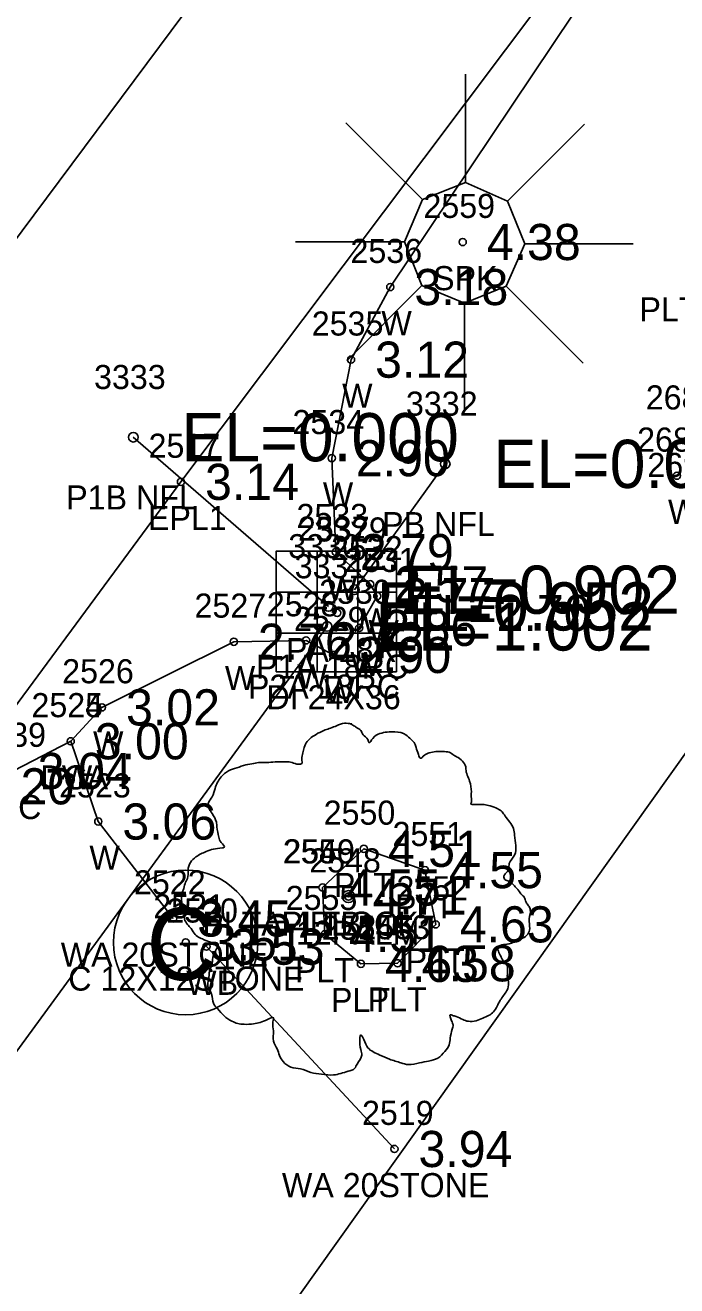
# Model space of a CAD drawing. Extents: x 2608598 to 2610682, y 641451 to 643526.
# Drawn here: x 2610061 to 2610088, y 642038.3 to 642090.7 of the extents above; entities that cross this region are included whole.
import ezdxf

# ---------------------------------------------------------------- set-up
doc = ezdxf.new("R2010")
doc.units = 0
for name, color, linetype in [('RD_EX_Bldg', 7, 'Continuous'), ('RD_EX_BldgApp', 7, 'Continuous'), ('RD_EX_BldgApp_txCode', 7, 'Continuous'), ('RD_EX_Conc', 7, 'Continuous'), ('RD_EX_Conc_txCode', 7, 'Continuous'), ('RD_EX_DR_Inlet', 7, 'Continuous'), ('RD_EX_DR_Inlet_txCode', 7, 'Continuous'), ('RD_EX_DR_Pipe', 7, 'Continuous'), ('RD_EX_DR_Pipe_txCode', 7, 'Continuous'), ('RD_EX_Misc_txCode', 7, 'Continuous'), ('RD_EX_Road', 7, 'Continuous'), ('RD_EX_Road_txCode', 7, 'Continuous'), ('RD_EX_TX_BldgApp_ELEV', 7, 'Continuous'), ('RD_EX_TX_Conc_ELEV', 7, 'Continuous'), ('RD_EX_TX_DR_Inlet_ELEV', 7, 'Continuous'), ('RD_EX_TX_Misc_ELEV', 7, 'Continuous'), ('RD_EX_TX_Road_ELEV', 7, 'Continuous'), ('RD_EX_TX_VEG_ELEV', 7, 'Continuous'), ('RD_EX_VEG', 7, 'Continuous'), ('RD_EX_VEG_txCode', 7, 'Continuous'), ('RD_HC_Cl', 7, 'Continuous'), ('RD_SMD_Locator', 7, 'Continuous'), ('RD_TX_Pipe_ElevEX', 7, 'Continuous')]:
    doc.layers.add(name, color=color, linetype=linetype)

msp = doc.modelspace()

# ---------------------------------------------------------------- linework, layer by layer
at = {"layer": 'RD_EX_Bldg'}
msp.add_lwpolyline([(2610053.59, 642011.651), (2610094.327, 642068.736), (2610111.856, 642055.619), (2610105.498, 642045.99), (2610112.03, 642040.97), (2610078.047, 641993.35), (2610053.59, 642011.651)], dxfattribs=at)
at = {"layer": 'RD_EX_BldgApp'}
for p, q in [((2610079.264, 642084.133), (2610079.264, 642088.642)), ((2610077.476, 642083.435), (2610074.293, 642086.618)), ((2610081.014, 642083.364), (2610084.21, 642086.56)), ((2610076.733, 642081.671), (2610072.211, 642081.671)), ((2610081.738, 642081.589), (2610086.235, 642081.589)), ((2610077.452, 642079.859), (2610074.334, 642076.742)), ((2610080.96, 642079.835), (2610084.152, 642076.643)), ((2610079.223, 642079.128), (2610079.223, 642074.717)), ((2610076.314, 642044.02), (2610068.504, 642052.419))]:
    msp.add_line(p, q, dxfattribs=at)
for points in [[(2610067.124, 642053.588), (2610064.012, 642057.613), (2610062.865, 642060.944), (2610064.164, 642062.352), (2610069.64, 642065.076), (2610072.645, 642065.133), (2610073.768, 642064.527), (2610074.853, 642065.651), (2610075.602, 642066.973), (2610075.309, 642067.463), (2610073.875, 642068.798), (2610073.711, 642072.696), (2610074.512, 642076.786), (2610076.143, 642079.8), (2610087.117, 642096.172)], [(2610073.33, 642054.874), (2610075.043, 642056.481), (2610077.582, 642055.596), (2610078.029, 642053.345), (2610076.448, 642051.728), (2610074.924, 642051.705), (2610073.427, 642052.942), (2610073.33, 642054.874)]]:
    msp.add_lwpolyline(points, dxfattribs=at)
msp.add_lwpolyline([(2610077.476, 642083.435), (2610079.264, 642084.133), (2610081.014, 642083.364), (2610081.738, 642081.589), (2610080.96, 642079.835), (2610079.223, 642079.128), (2610077.452, 642079.859), (2610076.733, 642081.671)], close=True, dxfattribs=at)
msp.add_circle((2610067.642, 642052.594), 3, dxfattribs=at)
at = {"layer": 'RD_EX_Conc'}
msp.add_lwpolyline([(2610062.865, 642060.944), (2610060.494, 642059.714), (2610051.415, 642046.652), (2610037.455, 642028.596), (2610032.589, 642022.148), (2610033.33, 642021.486)], dxfattribs=at)
at = {"layer": 'RD_EX_DR_Inlet'}
for p, q in [((2610073.098, 642068.831), (2610073.098, 642063.831)), ((2610074.798, 642068.831), (2610074.798, 642063.831)), ((2610071.398, 642067.131), (2610076.398, 642067.131)), ((2610071.398, 642065.431), (2610076.398, 642065.431))]:
    msp.add_line(p, q, dxfattribs=at)
msp.add_lwpolyline([(2610071.398, 642063.831), (2610071.398, 642068.831), (2610076.398, 642068.831), (2610076.398, 642063.831)], close=True, dxfattribs=at)
at = {"layer": 'RD_EX_DR_Pipe'}
for p, q in [((2610073.575, 642066.542), (2610065.465, 642073.566)), ((2610074.653, 642067.236), (2610078.424, 642072.459)), ((2610073.519, 642065.711), (2609997.656, 641962.025))]:
    msp.add_line(p, q, dxfattribs=at)
at = {"layer": 'RD_EX_Road'}
msp.add_lwpolyline([(2610116.512, 642103.007), (2610109.419, 642106.335), (2610102.937, 642107.104), (2610095.974, 642105.732), (2610091.028, 642103.088), (2610067.446, 642071.713), (2610058.11, 642059.075), (2610043.044, 642039.371), (2610035.942, 642029.795), (2610030.832, 642022.851), (2609999.348, 641980.077), (2609984.87, 641960.622)], dxfattribs=at)
at = {"layer": 'RD_EX_VEG'}
for centre, radius in [((2610074.406, 642054.498), 0.25), ((2610074.394, 642054.479), 0.0001)]:
    msp.add_circle(centre, radius, dxfattribs=at)
for points in [[(2610074.538, 642061.665), (2610074.238, 642061.69), (2610073.914, 642061.59), (2610073.664, 642061.49), (2610073.439, 642061.415), (2610073.214, 642061.315), (2610072.914, 642061.14), (2610072.689, 642060.94), (2610072.564, 642060.69), (2610072.514, 642060.465), (2610072.464, 642060.191), (2610072.464, 642060.016), (2610072.339, 642059.991), (2610072.189, 642060.016), (2610071.939, 642060.091), (2610071.69, 642060.091), (2610071.44, 642060.091), (2610071.09, 642060.066), (2610070.74, 642060.066), (2610070.465, 642060.016), (2610070.14, 642059.966), (2610069.765, 642059.841), (2610069.416, 642059.716), (2610069.116, 642059.466), (2610068.866, 642058.991), (2610068.741, 642058.641), (2610068.591, 642058.391), (2610068.741, 642057.942), (2610068.916, 642057.592), (2610068.941, 642057.392), (2610069.016, 642056.967), (2610069.116, 642056.742), (2610069.241, 642056.542), (2610069.166, 642056.517), (2610068.791, 642056.467), (2610068.491, 642056.367), (2610068.066, 642056.142), (2610067.841, 642055.917), (2610067.741, 642055.593), (2610067.716, 642055.243), (2610067.616, 642055.043), (2610067.541, 642054.768), (2610067.516, 642054.693), (2610067.466, 642054.368), (2610067.566, 642053.918), (2610067.591, 642053.568), (2610067.716, 642053.344), (2610067.866, 642053.169), (2610068.041, 642052.919), (2610068.441, 642052.694), (2610068.766, 642052.594), (2610068.966, 642052.569), (2610068.791, 642052.069), (2610068.741, 642051.719), (2610068.616, 642051.319), (2610068.616, 642051.245), (2610068.566, 642050.77), (2610068.716, 642050.445), (2610068.791, 642050.07), (2610068.966, 642049.845), (2610069.241, 642049.545), (2610069.565, 642049.32), (2610070.065, 642049.195), (2610070.465, 642049.22), (2610071.04, 642049.395), (2610071.29, 642049.47), (2610071.265, 642049.295), (2610071.29, 642048.92), (2610071.29, 642048.496), (2610071.44, 642048.171), (2610071.54, 642047.896), (2610071.69, 642047.646), (2610072.014, 642047.421), (2610072.414, 642047.346), (2610072.839, 642047.196), (2610073.289, 642047.121), (2610073.789, 642047.096), (2610074.388, 642047.246), (2610074.663, 642047.371), (2610074.763, 642047.546), (2610074.963, 642047.921), (2610074.913, 642048.146), (2610074.938, 642048.746), (2610075.038, 642048.571), (2610075.213, 642048.221), (2610075.713, 642047.921), (2610076.113, 642047.746), (2610076.587, 642047.596), (2610076.887, 642047.521), (2610077.362, 642047.596), (2610077.737, 642047.671), (2610078.112, 642047.796), (2610078.412, 642048.071), (2610078.587, 642048.346), (2610078.637, 642048.621), (2610078.711, 642048.995), (2610078.761, 642049.17)], [(2610078.761, 642049.17), (2610078.687, 642049.345), (2610078.637, 642049.595), (2610078.711, 642049.57), (2610078.886, 642049.52), (2610079.161, 642049.395), (2610079.386, 642049.32), (2610079.711, 642049.345), (2610079.986, 642049.445), (2610080.436, 642049.72), (2610080.711, 642050.195), (2610080.985, 642050.595), (2610081.06, 642050.92), (2610081.01, 642051.145), (2610080.985, 642051.644), (2610080.786, 642051.894), (2610080.736, 642052.019), (2610080.636, 642052.419), (2610080.711, 642052.469), (2610080.985, 642052.519), (2610081.36, 642052.644), (2610081.635, 642052.769), (2610081.86, 642052.944), (2610081.935, 642053.169), (2610081.91, 642053.568), (2610081.96, 642053.968), (2610081.885, 642054.118), (2610081.785, 642054.268), (2610081.71, 642054.468), (2610081.56, 642054.618), (2610081.46, 642054.768), (2610081.36, 642054.868), (2610081.235, 642055.018), (2610081.06, 642055.143), (2610080.911, 642055.193), (2610080.861, 642055.343), (2610081.01, 642055.543), (2610081.06, 642055.643), (2610081.085, 642055.867), (2610081.31, 642056.217), (2610081.36, 642056.617), (2610081.31, 642057.042), (2610081.26, 642057.317), (2610081.11, 642057.592), (2610080.911, 642057.842), (2610080.786, 642058.017), (2610080.611, 642058.141), (2610080.286, 642058.266), (2610080.036, 642058.316), (2610079.686, 642058.316), (2610079.486, 642058.366), (2610079.511, 642058.416), (2610079.511, 642058.566), (2610079.511, 642058.841), (2610079.436, 642059.291), (2610079.286, 642059.791), (2610079.286, 642059.816), (2610079.186, 642060.066), (2610078.961, 642060.266), (2610078.786, 642060.365), (2610078.587, 642060.49), (2610078.337, 642060.515), (2610078.037, 642060.515), (2610077.762, 642060.465), (2610077.562, 642060.365), (2610077.387, 642060.241), (2610077.312, 642060.39), (2610077.212, 642060.69), (2610077.162, 642060.84), (2610077.012, 642061.015), (2610076.787, 642061.215), (2610076.337, 642061.34), (2610075.713, 642061.265), (2610075.413, 642061.065), (2610075.263, 642060.89), (2610075.213, 642061.015), (2610075.013, 642061.215), (2610074.913, 642061.39), (2610074.738, 642061.515), (2610074.588, 642061.615), (2610074.488, 642061.665)]]:
    msp.add_spline(points, degree=3, dxfattribs=at)
at = {"layer": 'RD_HC_Cl'}
msp.add_line((2610099.475, 642133.968), (2609975.324, 641967.39), dxfattribs=at)
at = {"layer": 'RD_SMD_Locator'}
for centre, radius in [((2610079.15, 642081.669), 0.15), ((2610076.143, 642079.8), 0.15), ((2610074.512, 642076.786), 0.15), ((2610065.465, 642073.566), 0.2), ((2610073.711, 642072.696), 0.15), ((2610078.424, 642072.459), 0.2), ((2610067.446, 642071.713), 0.15), ((2610088.053, 642071.968), 0.15), ((2610073.875, 642068.798), 0.15), ((2610075.309, 642067.463), 0.15), ((2610074.653, 642067.236), 0.2), ((2610075.602, 642066.973), 0.15), ((2610073.575, 642066.542), 0.2), ((2610073.936, 642066.273), 0.15), ((2610073.519, 642065.711), 0.2), ((2610074.853, 642065.651), 0.15), ((2610069.64, 642065.076), 0.15), ((2610072.645, 642065.133), 0.15), ((2610073.768, 642064.527), 0.15), ((2610064.164, 642062.352), 0.15), ((2610062.865, 642060.944), 0.15), ((2610062.865, 642060.944), 0.15), ((2610064.012, 642057.613), 0.15), ((2610075.043, 642056.481), 0.15), ((2610077.582, 642055.596), 0.15), ((2610073.33, 642054.874), 0.15), ((2610073.33, 642054.874), 0.15), ((2610074.406, 642054.498), 0.15), ((2610067.124, 642053.588), 0.15), ((2610078.029, 642053.345), 0.15), ((2610073.427, 642052.942), 0.15), ((2610067.642, 642052.594), 0.15), ((2610068.504, 642052.419), 0.15), ((2610074.924, 642051.705), 0.15), ((2610076.448, 642051.728), 0.15), ((2610076.314, 642044.02), 0.15)]:
    msp.add_circle(centre, radius, dxfattribs=at)

# ---------------------------------------------------------------- texts
at = {"layer": 'RD_EX_BldgApp'}
msp.add_text('C', height=3, dxfattribs=at).set_placement((2610066.012, 642051.032))
at = {"layer": 'RD_EX_BldgApp_txCode'}
for s, p in [('2559', (2610077.52, 642082.669)), ('SPK', (2610077.921, 642079.669)), ('PLTA 3BLOCK', (2610086.496, 642078.37)), ('2550', (2610073.374, 642057.481)), ('2551', (2610076.235, 642056.596)), ('2556', (2610071.676, 642055.874)), ('2549', (2610071.7, 642055.874)), ('PLT', (2610073.799, 642054.481)), ('2555', (2610071.797, 642053.942)), ('2552', (2610076.399, 642054.345)), ('2521', (2610066.296, 642053.594)), ('PLT', (2610076.338, 642053.596)), ('PLTA 4BLOCK', (2610068.33, 642052.874)), ('PLTB', (2610071.613, 642052.874)), ('2554', (2610073.294, 642052.705)), ('2553', (2610074.818, 642052.728)), ('PLT', (2610076.785, 642051.345)), ('PLT', (2610072.183, 642050.942)), ('C 12X12STONE', (2610062.764, 642050.594)), ('PLT', (2610075.204, 642049.728)), ('PLT', (2610073.68, 642049.705))]:
    msp.add_text(s, height=1, dxfattribs=at).set_placement(p)
at = {"layer": 'RD_EX_Conc_txCode'}
for s, p in [('2525', (2610061.235, 642061.944)), ('2539', (2610058.864, 642060.714)), ('DCA', (2610061.598, 642058.944)), ('DC', (2610059.715, 642057.714))]:
    msp.add_text(s, height=1, dxfattribs=at).set_placement(p)
at = {"layer": 'RD_EX_DR_Inlet_txCode'}
for s, p in [('2537', (2610072.306, 642069.273)), ('DI 24X36', (2610070.999, 642062.273))]:
    msp.add_text(s, height=1, dxfattribs=at).set_placement(p)
at = {"layer": 'RD_EX_DR_Pipe_txCode'}
for s, p in [('3333', (2610063.835, 642075.566)), ('3332', (2610076.794, 642074.459)), ('P1B NFL', (2610062.677, 642070.566)), ('3329', (2610073.023, 642069.236)), ('PB NFL', (2610075.802, 642069.459)), ('3330', (2610071.906, 642068.542)), ('3331', (2610072.172, 642067.711)), ('PA 18RC', (2610071.81, 642064.236)), ('P1A 18RC', (2610070.567, 642063.542)), ('P2A 18RC', (2610070.227, 642062.711))]:
    msp.add_text(s, height=1, dxfattribs=at).set_placement(p)
at = {"layer": 'RD_EX_Misc_txCode'}
for s, p in [('2536', (2610074.489, 642080.8)), ('2535', (2610072.882, 642077.786)), ('W', (2610075.772, 642077.8)), ('W', (2610074.142, 642074.786)), ('2688', (2610086.758, 642074.718)), ('2534', (2610072.081, 642073.696)), ('2689', (2610086.399, 642072.968)), ('2690', (2610086.825, 642071.915)), ('W', (2610073.341, 642070.696)), ('2533', (2610072.245, 642069.798)), ('W', (2610087.682, 642069.968)), ('2532', (2610073.679, 642068.463)), ('2531', (2610074.256, 642067.973)), ('2530', (2610073.184, 642066.651)), ('W', (2610073.505, 642066.798)), ('2527', (2610068.01, 642066.076)), ('2528', (2610071.015, 642066.133)), ('2529', (2610072.138, 642065.527)), ('W', (2610074.939, 642065.463)), ('W', (2610075.232, 642064.973)), ('2526', (2610062.511, 642063.352)), ('W', (2610074.483, 642063.651)), ('W', (2610069.27, 642063.076)), ('W', (2610072.275, 642063.133)), ('W', (2610073.398, 642062.527)), ('2524', (2610061.235, 642061.944)), ('W', (2610063.794, 642060.352)), ('2523', (2610062.382, 642058.613)), ('W', (2610062.495, 642058.944)), ('W', (2610063.642, 642055.613)), ('2522', (2610065.494, 642054.588)), ('2520', (2610066.835, 642053.419)), ('WA 20STONE', (2610062.451, 642051.588)), ('WB', (2610067.662, 642050.419)), ('2519', (2610074.967, 642045.02)), ('WA 20STONE', (2610071.641, 642042.02))]:
    msp.add_text(s, height=1, dxfattribs=at).set_placement(p)
at = {"layer": 'RD_EX_Road_txCode'}
for s, p in [('2517', (2610066.1, 642072.713)), ('EPL1', (2610066.076, 642069.713))]:
    msp.add_text(s, height=1, dxfattribs=at).set_placement(p)
at = {"layer": 'RD_EX_TX_BldgApp_ELEV'}
for s, p in [('4.38', (2610080.15, 642080.919)), ('4.51', (2610076.043, 642055.731)), ('4.55', (2610078.582, 642054.846)), ('4.55', (2610074.33, 642054.124)), ('4.55', (2610074.33, 642054.124)), ('4.63', (2610079.029, 642052.595)), ('3.51', (2610068.642, 642051.844)), ('4.51', (2610074.427, 642052.192)), ('4.63', (2610075.924, 642050.955)), ('4.58', (2610077.448, 642050.978))]:
    msp.add_text(s, height=1.5, dxfattribs=at).set_placement(p)
at = {"layer": 'RD_EX_TX_Conc_ELEV'}
for s, p in [('3.00', (2610063.865, 642060.194)), ('3.04', (2610061.494, 642058.964))]:
    msp.add_text(s, height=1.5, dxfattribs=at).set_placement(p)
at = {"layer": 'RD_EX_TX_DR_Inlet_ELEV'}
msp.add_text('EL=2.70', height=1.5, dxfattribs=at).set_placement((2610076.936, 642065.523))
at = {"layer": 'RD_EX_TX_Misc_ELEV'}
for s, p in [('3.18', (2610077.143, 642079.05)), ('3.12', (2610075.512, 642076.036)), ('2.90', (2610074.711, 642071.946)), ('2.79', (2610074.875, 642068.048)), ('2.57', (2610076.309, 642066.713)), ('2.77', (2610076.602, 642066.223)), ('2.86', (2610075.853, 642064.901)), ('2.73', (2610073.645, 642064.383)), ('2.76', (2610070.64, 642064.326)), ('2.90', (2610074.768, 642063.777)), ('3.02', (2610065.164, 642061.602)), ('3.00', (2610063.865, 642060.194)), ('3.06', (2610065.012, 642056.863)), ('3.45', (2610068.124, 642052.838)), ('3.53', (2610069.504, 642051.669)), ('3.94', (2610077.314, 642043.27))]:
    msp.add_text(s, height=1.5, dxfattribs=at).set_placement(p)
at = {"layer": 'RD_EX_TX_Road_ELEV'}
for s, p in [('3.14', (2610068.446, 642070.963)), ('3.20', (2610059.11, 642058.325))]:
    msp.add_text(s, height=1.5, dxfattribs=at).set_placement(p)
at = {"layer": 'RD_EX_TX_VEG_ELEV'}
msp.add_text('4.71', height=1.5, dxfattribs=at).set_placement((2610075.406, 642053.748))
at = {"layer": 'RD_EX_VEG_txCode'}
for s, p in [('2548', (2610072.776, 642055.498)), ('T 12PALM', (2610071.036, 642052.498))]:
    msp.add_text(s, height=1, dxfattribs=at).set_placement(p)
at = {"layer": 'RD_TX_Pipe_ElevEX'}
for s, p in [('EL=0.000', (2610067.465, 642072.566)), ('EL=0.000', (2610080.424, 642071.459)), ('EL=0.902', (2610076.653, 642066.236)), ('EL=0.952', (2610075.575, 642065.542)), ('EL=1.002', (2610075.519, 642064.711))]:
    msp.add_text(s, height=2, dxfattribs=at).set_placement(p)

doc.saveas('drawing.dxf')
